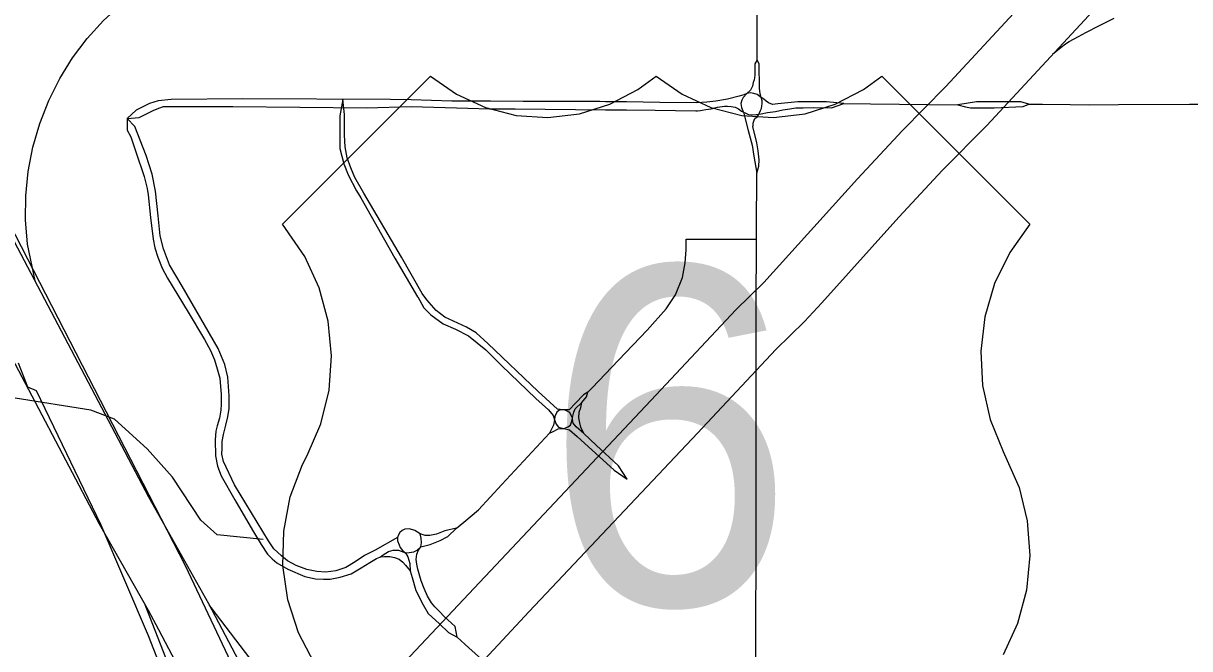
# Model space of a CAD drawing. Extents: x -1403959 to 81668, y -1400582 to 11018.
# Drawn here: x 7699.7 to 7819.7, y 8661.4 to 8725.7 of the extents above; entities that cross this region are included whole.
import ezdxf

# ---------------------------------------------------------------- set-up
doc = ezdxf.new("R2010")
doc.units = 0
for name, color, linetype in [('tdCiRRCL', 7, 'Continuous'), ('tdCiSectNmbr', 7, 'Continuous'), ('tdCiSectTwpRng', 7, 'Continuous'), ('tdCoDivCarto', 7, 'Continuous'), ('tdCoIntCL', 7, 'Continuous'), ('tdCoPriCL', 7, 'Continuous'), ('tdCoSurfAsphaltUnbanded', 7, 'Continuous'), ('tdCoSurfBitum', 7, 'Continuous')]:
    doc.layers.add(name, color=color, linetype=linetype)

msp = doc.modelspace()

# ---------------------------------------------------------------- linework, layer by layer
at = {"layer": 'tdCiRRCL'}
for points in [[(7767.1, 8574.11), (7756.23, 8596.63), (7754.17, 8596.66), (7750.91, 8605.74), (7747.1, 8618.78), (7747.89, 8619.85), (7739.82, 8619.85), (7739.09, 8621.31), (7738.42, 8622.57), (7745.82, 8622.65), (7745.78, 8623.94), (7744.93, 8624.86), (7733.73, 8646.12), (7732.61, 8645), (7729.6, 8641.97), (7728.42, 8644.47), (7716.38, 8669.92), (7691.99, 8717.29)], [(7749.97, 8589.99), (7746.43, 8599.98), (7741.92, 8606.84), (7738.75, 8610.68), (7733.7, 8616.25), (7726.42, 8619.42), (7730.39, 8623.32), (7724.47, 8634.39), (7722.64, 8636.3), (7722.02, 8638), (7717.19, 8651.16), (7715.78, 8654.48), (7712.56, 8662.74), (7707.69, 8674.12), (7701.03, 8687.92), (7700.13, 8688.31), (7699.17, 8690.77)]]:
    msp.add_lwpolyline(points, dxfattribs=at)
at = {"layer": 'tdCiSectNmbr'}
for points in [[(7775.21, 8722), (7775.2, 8728.05)], [(7775.21, 8721.99), (7774.99, 8721.57), (7774.97, 8720.81), (7774.99, 8720.4), (7774.94, 8720.12), (7774.9, 8719.9), (7774.81, 8719.64), (7774.74, 8719.25), (7774.53, 8718.85), (7774.15, 8718.52)], [(7775.21, 8721.99), (7775.21, 8722)], [(7775.64, 8718.1), (7775.51, 8718.47), (7775.45, 8719.07), (7775.43, 8721.52), (7775.21, 8721.99)], [(7774.15, 8718.52), (7773.78, 8718.1), (7773.64, 8717.82), (7773.53, 8717.48)], [(7775.64, 8718.11), (7775.49, 8718.21), (7775.22, 8718.41), (7774.87, 8718.51), (7774.52, 8718.57), (7774.15, 8718.52)], [(7773.53, 8717.48), (7773.6, 8717.07), (7773.74, 8716.73), (7773.82, 8716.59)], [(7775.36, 8716.38), (7775.63, 8716.43), (7776.28, 8716.57), (7777.09, 8716.67), (7777.84, 8716.82), (7778.58, 8716.93), (7779.21, 8717.03), (7779.95, 8717.05), (7780.99, 8717.06), (7782.86, 8717.04), (7784.14, 8717.48)], [(7775.37, 8716.39), (7775.44, 8716.53), (7775.56, 8716.76), (7775.66, 8716.98), (7775.71, 8717.24), (7775.72, 8717.45)], [(7784.14, 8717.48), (7782.36, 8717.64), (7779.41, 8717.65), (7777.35, 8717.46), (7776.79, 8717.38), (7776.38, 8717.54), (7776.14, 8717.73), (7775.91, 8717.94), (7775.64, 8718.11)], [(7775.64, 8718.11), (7775.64, 8718.11)], [(7775.72, 8717.45), (7775.73, 8717.74), (7775.64, 8718.1)], [(7784.14, 8717.48), (7786.89, 8717.45)], [(7786.89, 8717.45), (7795.86, 8717.34)], [(7803.19, 8717.41), (7802.35, 8717.64), (7800.38, 8717.65), (7797.8, 8717.67), (7795.86, 8717.34)], [(7795.86, 8717.34), (7796.66, 8717.15)], [(7796.66, 8717.15), (7797.18, 8717.03), (7799.62, 8717.05), (7802.58, 8717.16), (7803.19, 8717.41)], [(7803.19, 8717.41), (7804.58, 8717.4)], [(7804.58, 8717.4), (7807.43, 8717.37)], [(7807.43, 8717.37), (7809.47, 8717.36), (7812.4, 8717.37)], [(7812.4, 8717.37), (7819.73, 8717.41), (7821.59, 8717.41)], [(7773.82, 8716.59), (7773.82, 8716.58)], [(7773.82, 8716.58), (7773.97, 8716.51), (7774.32, 8716.36), (7774.67, 8716.33), (7775.12, 8716.34), (7775.36, 8716.38)], [(7773.82, 8716.58), (7774.28, 8714.72), (7774.71, 8713.19), (7774.88, 8712.08), (7775.17, 8710.33)], [(7775.17, 8710.33), (7775.37, 8711.02), (7775.42, 8711.7), (7775.33, 8712.61), (7775.19, 8713.44), (7774.77, 8715.11), (7774.79, 8715.22), (7774.81, 8715.46), (7774.86, 8715.65), (7774.9, 8715.78), (7774.99, 8715.95), (7775.2, 8716.1), (7775.29, 8716.23), (7775.37, 8716.39)], [(7775.15, 8704.58), (7775.17, 8710.33)], [(7775.1, 8694.23), (7775.11, 8695.29), (7775.15, 8704.58)], [(7775.1, 8678.57), (7775.1, 8692.94), (7775.1, 8694.23)], [(7775.1, 8648.82), (7775.07, 8656.27), (7775.1, 8678.57)]]:
    msp.add_lwpolyline(points, dxfattribs=at)
at = {"layer": 'tdCiSectTwpRng'}
for points in [[(7774.15, 8718.52), (7773.85, 8718.39), (7773.37, 8718.25), (7772.15, 8717.94), (7770.97, 8717.72), (7770.02, 8717.63), (7768.98, 8717.55), (7765.2, 8717.6)], [(7739.61, 8717.86), (7737.47, 8717.88), (7722.28, 8717.97), (7714.9, 8717.91), (7713.55, 8717.76), (7712.66, 8717.48), (7711.29, 8716.79), (7710.35, 8715.94)], [(7732.56, 8717.91), (7732.26, 8716.21), (7732.27, 8714.43), (7732.27, 8712.84), (7732.45, 8712.08), (7732.67, 8711.26), (7733.11, 8710.13), (7733.99, 8708.5), (7734.41, 8707.78), (7737.91, 8701.56), (7740.26, 8697.61), (7740.27, 8697.6)], [(7754.94, 8686.01), (7754.67, 8686.04), (7752.66, 8687.87), (7747.49, 8692.78), (7746.28, 8693.88), (7745.3, 8694.46), (7744.39, 8694.88), (7743.08, 8695.49), (7742.16, 8696.18), (7741.22, 8697.28), (7740.73, 8697.94), (7738.62, 8701.68), (7734.73, 8708.26), (7733.81, 8709.86), (7733.39, 8710.85), (7733.02, 8711.9), (7732.79, 8713.04), (7732.74, 8714.24), (7732.75, 8716.34), (7732.56, 8717.91)], [(7745.42, 8717.73), (7743.8, 8717.73), (7739.61, 8717.86)], [(7747.77, 8717.72), (7745.42, 8717.73)], [(7747.78, 8717.72), (7747.77, 8717.72)], [(7751.14, 8717.7), (7747.78, 8717.72)], [(7751.19, 8717.7), (7751.14, 8717.7)], [(7759.62, 8717.67), (7759.01, 8717.68), (7751.19, 8717.7)], [(7761.73, 8717.64), (7759.62, 8717.67)], [(7761.78, 8717.64), (7761.73, 8717.64)], [(7765.2, 8717.6), (7761.78, 8717.64)], [(7710.35, 8715.94), (7711.59, 8716.04), (7712.37, 8716.43), (7713.05, 8716.77), (7713.61, 8717.01), (7714.1, 8717.16), (7714.88, 8717.16), (7721.23, 8717.18), (7735.04, 8717.03), (7739.59, 8717.16)], [(7739.59, 8717.16), (7745.43, 8717.01)], [(7745.43, 8717.01), (7747.66, 8716.95)], [(7747.66, 8716.95), (7750.32, 8716.93)], [(7750.32, 8716.93), (7759.62, 8716.84)], [(7759.62, 8716.84), (7761.74, 8716.82)], [(7761.74, 8716.82), (7761.76, 8716.82)], [(7761.76, 8716.82), (7764.72, 8716.8), (7768.91, 8716.74), (7769.08, 8716.74), (7769.38, 8716.76), (7769.57, 8716.79), (7769.94, 8716.85), (7770.47, 8716.94), (7771.14, 8717.09), (7771.86, 8717.22), (7772.16, 8717.22), (7772.54, 8717.17), (7772.94, 8717.12), (7773.31, 8716.94), (7773.61, 8716.69), (7773.82, 8716.58)], [(7710.35, 8715.94), (7710.36, 8714.75), (7710.75, 8714.07), (7711.27, 8712.52), (7712.1, 8709.99), (7712.42, 8708.73), (7712.53, 8708.08), (7712.77, 8705.77), (7713.04, 8703.54), (7713.22, 8702.65), (7713.52, 8701.67), (7713.98, 8700.56), (7714.53, 8699.5), (7716.66, 8696.03), (7718.34, 8693.22), (7718.93, 8692.06), (7719.34, 8691.12), (7719.63, 8690.18), (7719.89, 8689.23), (7719.98, 8688.37), (7720.05, 8687.57), (7720.05, 8686.57), (7720, 8685.94), (7719.86, 8685.1), (7719.63, 8684.32), (7719.49, 8683.78), (7719.43, 8682.88), (7719.46, 8681.25), (7719.67, 8680.17), (7720.05, 8679.17), (7721.46, 8676.72), (7723.28, 8673.6), (7724.15, 8672.12), (7724.8, 8671.14), (7725.28, 8670.66), (7725.78, 8670.22), (7726.91, 8669.58), (7728.64, 8668.83), (7729.74, 8668.6), (7730.57, 8668.54), (7731.27, 8668.56), (7732.29, 8668.76), (7733.41, 8669.11), (7734.47, 8669.72), (7735.35, 8670.27), (7736.03, 8670.68), (7736.39, 8670.82)], [(7740.52, 8673.23), (7739.98, 8673.57), (7739.42, 8673.72), (7738.95, 8673.7), (7738.67, 8673.55), (7738.44, 8673.36), (7738.31, 8673.1), (7738.18, 8672.84), (7735.88, 8671.53), (7734.81, 8670.99), (7733.84, 8670.33), (7732.86, 8669.75), (7731.85, 8669.43), (7730.8, 8669.28), (7729.88, 8669.34), (7728.85, 8669.56), (7727.75, 8669.97), (7726.87, 8670.44), (7726.25, 8670.97), (7725.48, 8671.66), (7724.9, 8672.5), (7721.4, 8678.27), (7720.29, 8680.65), (7720.12, 8681.4), (7720.14, 8682), (7720.16, 8682.71), (7720.27, 8683.44), (7720.52, 8684.4), (7720.72, 8685.24), (7720.87, 8686.1), (7720.87, 8687.43), (7720.74, 8689.32), (7720.42, 8690.63), (7719.75, 8692.28), (7716.02, 8698.71), (7714.73, 8700.9), (7714.09, 8702.53), (7713.78, 8703.87), (7713.55, 8705.93), (7713.29, 8708.46), (7712.93, 8710.21), (7712.31, 8712.15), (7711.17, 8715.11), (7710.35, 8715.94)], [(7760.93, 8691.07), (7763.89, 8694.16), (7765.86, 8696.35), (7766.82, 8697.79), (7767.53, 8699.57), (7767.81, 8701.11), (7767.91, 8702.43), (7767.92, 8703.53), (7775.15, 8703.54)], [(7740.27, 8697.6), (7740.92, 8696.46), (7741.63, 8695.75), (7742.9, 8694.82), (7744.15, 8694.26), (7745.49, 8693.58), (7747.29, 8692.14), (7748.9, 8690.54), (7752.44, 8687.13), (7753.74, 8685.97), (7754.21, 8685.39), (7754.27, 8685.19)], [(7758.23, 8688.24), (7760.93, 8691.07)], [(7757.8, 8687.79), (7757.33, 8687.51), (7756.53, 8686.66), (7755.87, 8685.97), (7755.37, 8685.96)], [(7756.22, 8685.19), (7756.36, 8685.75), (7756.49, 8686.07), (7757.17, 8686.74), (7757.64, 8687.3), (7757.8, 8687.79)], [(7757.8, 8687.79), (7758.21, 8688.21)], [(7758.21, 8688.21), (7758.23, 8688.24)], [(7757.36, 8683.54), (7757.08, 8684.19), (7756.96, 8684.64), (7756.85, 8685.14), (7756.89, 8685.74), (7757.07, 8686.21), (7757.17, 8686.74)], [(7754.34, 8684.96), (7754.24, 8684.4), (7753.85, 8683.57)], [(7754.27, 8685.19), (7754.34, 8684.96)], [(7754.39, 8685.3), (7754.34, 8684.96)], [(7754.34, 8684.96), (7754.51, 8684.5), (7754.78, 8684.18), (7755.3, 8684.07)], [(7755.3, 8685.96), (7755.06, 8685.96), (7754.81, 8685.9), (7754.58, 8685.72), (7754.39, 8685.3)], [(7756.22, 8684.97), (7756.2, 8685.11), (7755.93, 8685.71), (7755.37, 8685.96), (7754.94, 8686.01)], [(7755.37, 8685.96), (7755.3, 8685.96)], [(7755.65, 8684.2), (7755.71, 8684.22), (7756.01, 8684.4), (7756.12, 8684.7), (7756.2, 8685.11), (7756.22, 8685.19)], [(7761.83, 8678.85), (7760.93, 8680.23), (7758.63, 8682.33), (7757.36, 8683.54), (7756.58, 8684.21), (7756.28, 8684.59), (7756.22, 8684.97)], [(7753.85, 8683.57), (7754.14, 8683.71)], [(7754.14, 8683.71), (7754.22, 8683.75)], [(7754.22, 8683.75), (7754.74, 8684.02), (7755.3, 8684.07), (7755.65, 8684.2)], [(7755.3, 8684.07), (7755.9, 8683.91), (7756.68, 8683.22), (7760.49, 8679.77), (7761.83, 8678.85)], [(7755.3, 8684.07), (7755.3, 8684.07)], [(7744.27, 8673.81), (7745.03, 8674.41), (7746.54, 8675.68), (7748.94, 8678.28), (7753.85, 8683.57)], [(7738.18, 8672.84), (7738.2, 8672.51), (7738.36, 8672.09), (7738.46, 8671.8), (7738.72, 8671.49), (7739, 8671.26)], [(7744.33, 8662.59), (7744.14, 8663.7), (7743.01, 8664.71), (7742.51, 8665.22), (7742.02, 8665.72), (7741.68, 8666.13), (7741.27, 8666.81), (7740.93, 8667.58), (7740.63, 8668.38), (7740.3, 8669.58), (7740.17, 8670.09), (7740.11, 8670.57), (7740.2, 8671.14), (7740.37, 8671.53), (7740.58, 8671.87), (7740.67, 8672.3), (7740.63, 8672.78), (7740.52, 8673.23)], [(7744.27, 8673.81), (7743.07, 8673.52), (7742.22, 8673.17), (7741.52, 8673.05), (7741.03, 8673.05), (7740.52, 8673.23)], [(7740.58, 8671.87), (7741.54, 8672.11), (7742.59, 8672.53), (7743.36, 8672.96), (7744.27, 8673.81)], [(7739, 8671.26), (7739.41, 8671.29), (7739.88, 8671.38), (7740.21, 8671.54), (7740.58, 8671.87)], [(7736.39, 8670.82), (7736.43, 8670.84)], [(7736.43, 8670.84), (7736.72, 8671.07), (7737.28, 8671.39), (7737.76, 8671.53), (7738.28, 8671.55), (7739, 8671.26)], [(7736.43, 8670.84), (7736.86, 8670.9), (7737.42, 8670.88), (7737.9, 8670.8), (7738.38, 8670.6), (7738.74, 8670.29), (7739.02, 8669.99), (7739.51, 8669.41)], [(7739, 8671.26), (7739.25, 8670.84), (7739.36, 8670.52), (7739.45, 8670.16), (7739.51, 8669.41)], [(7739.51, 8669.41), (7739.72, 8668.74), (7740.07, 8667.4), (7740.82, 8665.92), (7741.35, 8665.03), (7742.52, 8663.95), (7743.45, 8663.07), (7744.33, 8662.59)], [(7752.53, 8644.66), (7752.39, 8644.83), (7751.78, 8645.79), (7751.39, 8646.66), (7751.17, 8647.57), (7751.08, 8648.33), (7751.08, 8650.78), (7751.08, 8653.46), (7751.02, 8654.54), (7750.74, 8655.74), (7749.95, 8657.28), (7749.11, 8658.3), (7745.54, 8661.51), (7744.33, 8662.59)]]:
    msp.add_lwpolyline(points, dxfattribs=at)
at = {"layer": 'tdCoDivCarto'}
for points in [[(7729.59, 8650.1), (7764.82, 8687.53), (7773.01, 8696.27), (7775.9, 8699.08), (7785.54, 8709.74), (7790.17, 8714.69), (7794.64, 8719.22), (7808.17, 8733.82)], [(7732.51, 8644.56), (7751.73, 8665.22), (7769.07, 8683.57), (7777.13, 8692.19), (7780.08, 8695.05), (7781.86, 8696.97), (7789.81, 8705.8), (7794.3, 8710.61), (7798.86, 8715.23), (7812.4, 8729.85), (7815.69, 8733.33)], [(7759.38, 8586.15), (7749.78, 8606.68), (7741.64, 8622.64), (7718.76, 8666.01), (7712.61, 8676.99), (7695.28, 8709.84), (7690.73, 8718.35), (7684.95, 8729.01)], [(7754.14, 8583.66), (7744.57, 8604.14), (7736.48, 8619.98), (7713.61, 8663.34), (7712.57, 8665.35), (7707.51, 8674.21), (7690.15, 8707.13), (7685.54, 8715.75), (7680.12, 8725.71)]]:
    msp.add_lwpolyline(points, dxfattribs=at)
at = {"layer": 'tdCoIntCL'}
for points in [[(7747.44, 8597.99), (7745.82, 8600.26), (7738.94, 8608.95), (7738.27, 8610.14), (7735.19, 8614.15), (7734.15, 8615.98), (7732.18, 8619.4), (7722.17, 8638.14), (7721.51, 8639.41), (7720.6, 8642.32), (7719.09, 8646.86), (7714.36, 8660.47), (7712.14, 8666.1)], [(7755, 8595.52), (7751.8, 8607.18), (7750.41, 8611.48), (7749.6, 8614.47), (7749.05, 8615.82), (7747.6, 8619.03), (7733.37, 8646.38), (7732.08, 8648.53), (7731.26, 8649.9), (7728.52, 8653.19), (7719.03, 8665.64), (7718.81, 8665.92)]]:
    msp.add_lwpolyline(points, dxfattribs=at)
at = {"layer": 'tdCoPriCL'}
for points in [[(7700.88, 8699.23), (7700.1, 8703.02), (7699.9, 8705.51), (7699.93, 8708), (7700.19, 8710.5), (7700.67, 8712.99), (7701.37, 8715.42), (7702.3, 8717.78), (7703.45, 8720.04), (7704.75, 8722.17), (7706.25, 8724.17), (7707.93, 8726.01), (7709.78, 8727.7), (7711.77, 8729.2), (7714.39, 8730.76)], [(7805.63, 8722.54), (7806.49, 8723.28), (7806.94, 8723.62), (7807.32, 8723.85), (7808.3, 8724.39), (7809.05, 8724.79), (7810.37, 8725.47), (7811.96, 8726.25)]]:
    msp.add_lwpolyline(points, dxfattribs=at)
at = {"layer": 'tdCoSurfAsphaltUnbanded'}
msp.add_lwpolyline([(7729.64, 8659.89), (7728, 8663.04), (7726.91, 8666.43), (7726.4, 8669.96), (7726.48, 8673.51), (7727.16, 8677.01), (7728.42, 8680.34), (7728.88, 8681.26), (7730.3, 8684.53), (7731.15, 8687.99), (7731.4, 8691.54), (7731.07, 8695.08), (7730.14, 8698.52), (7728.65, 8701.75), (7726.34, 8705.06), (7741.6, 8720.31), (7744.27, 8718.43), (7747.24, 8717.06), (7750.41, 8716.26), (7753.67, 8716.05), (7756.92, 8716.43), (7760.04, 8717.4), (7762.94, 8718.92), (7764.82, 8720.31), (7767.49, 8718.43), (7770.46, 8717.06), (7773.63, 8716.26), (7776.89, 8716.05), (7780.14, 8716.43), (7783.26, 8717.4), (7786.16, 8718.92), (7788.04, 8720.31), (7803.29, 8705.06), (7801.22, 8702.16), (7799.66, 8698.96), (7798.66, 8695.55), (7798.24, 8692.01), (7798.42, 8688.46), (7799.19, 8684.98), (7800.53, 8681.68), (7802.17, 8678), (7803.02, 8674.54), (7803.28, 8670.99), (7802.94, 8667.44), (7802.01, 8664.01), (7800.53, 8660.77)], dxfattribs=at)
at = {"layer": 'tdCoSurfBitum'}
msp.add_lwpolyline([(7724.35, 8672.64), (7719.62, 8673.1), (7717.94, 8674.63), (7715.04, 8679.06), (7712.44, 8681.96), (7709.08, 8685.02), (7706.64, 8685.94), (7698.85, 8687.16)], dxfattribs=at)

# ---------------------------------------------------------------- texts
at = {"layer": 'tdCoSurfAsphaltUnbanded'}
msp.add_text('6', height=34.82, dxfattribs=at).set_placement((7753.22, 8665.9))

doc.saveas('drawing.dxf')
